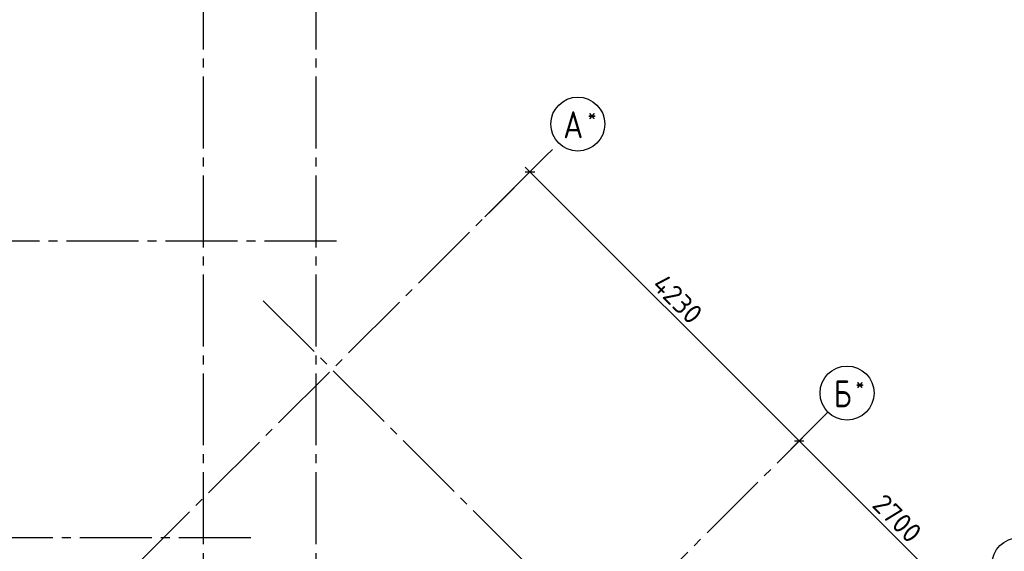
# Model space of a CAD drawing. Header units: millimetres. Extents: x 40580 to 1930067, y -240640 to 81020.
# Tile 658 of 686: x 1739371 to 1750308, y -221151 to -215239. Entities that reach past the tile are written whole.
import ezdxf

# ---------------------------------------------------------------- set-up
doc = ezdxf.new("R2010")
doc.units = ezdxf.units.MM
doc.linetypes.add('______5', pattern=[1100, 800, -100, 100, -100])
doc.linetypes.add('CENTER', pattern=[2, 1.25, -0.25, 0.25, -0.25])
doc.layers.add('Standard', color=7, linetype='Continuous', lineweight=25)
doc.layers.add('ОСИ', color=7, linetype='CENTER', lineweight=15)
doc.styles.add('ISOCPEUR', font='isocpeur.ttf')

msp = doc.modelspace()

# ---------------------------------------------------------------- linework, layer by layer
at = {"layer": 'Standard', "color": 251, "linetype": 'Continuous', "lineweight": -3, "true_color": 0x656565, "transparency": 33554687}
for p, q in [((1745246.3, -216724.4), (1744538.1, -217432.6)), ((1745039, -216931.7), (1745202, -216768.7)), ((1745039, -216931.7), (1745127.4, -216843.3)), ((1745039, -216931.7), (1744950.6, -217020.1)), ((1748030, -219922.8), (1747941.6, -220011.2)), ((1748030, -219922.8), (1748118.4, -219834.4))]:
    msp.add_line(p, q, dxfattribs=at)
at = {"layer": 'Standard', "color": 7, "linetype": 'Continuous', "lineweight": -3, "transparency": 33554687}
for p, q in [((1745039, -216931.7), (1744985.9, -216878.7)), ((1745039, -216931.7), (1748030, -219922.8)), ((1748030, -219922.8), (1749939.2, -221832))]:
    msp.add_line(p, q, dxfattribs=at)
at = {"layer": 'Standard', "color": 7, "linetype": 'Continuous', "lineweight": 25, "transparency": 33554687}
for p, q in [((1744985.9, -216931.7), (1745092, -216931.7)), ((1747977, -219922.8), (1748083.1, -219922.8))]:
    msp.add_line(p, q, dxfattribs=at)
at = {"layer": 'Standard', "color": 251, "linetype": 'Continuous', "lineweight": -3, "true_color": 0x656565, "transparency": 33554687}
msp.add_lwpolyline([(1748030, -219922.8), (1748042.1, -219910.8), (1748042.1, -219910.8), (1748193, -219759.8)], dxfattribs=at)
at = {"layer": 'ОСИ', "color": 8, "linetype": '______5', "lineweight": -3, "transparency": 33554687}
for p, q in [((1741410.4, -199372.4), (1741410.4, -232812.4)), ((1742660.4, -199372.4), (1742660.4, -232812.4)), ((1736024.8, -225945.9), (1745358.5, -216612.2)), ((1742890.4, -217702.4), (1733459.8, -217702.4)), ((1742076, -218364.6), (1749667.4, -225956)), ((1740005.6, -227947.3), (1748349.6, -219603.3)), ((1741940.4, -221002.4), (1733459.8, -221002.4))]:
    msp.add_line(p, q, dxfattribs=at)
at = {"layer": 'ОСИ', "color": 7, "linetype": 'Continuous', "lineweight": -3, "transparency": 33554687}
for centre in [(1745570.6, -216400.1), (1748561.7, -219391.1), (1750470.9, -221300.3)]:
    msp.add_circle(centre, 300, dxfattribs=at)

# ---------------------------------------------------------------- texts
at = {"layer": 'Standard', "color": 7, "linetype": 'Continuous', "lineweight": 25, "transparency": 33554687, "char_height": 220, "attachment_point": 7, "rotation": 315, "style": 'ISOCPEUR'}
for s, insert, width in [('4230', (1746381.9, -218203.9), 657.054), ('2700', (1748826.5, -220648.5), 672.63)]:
    msp.add_mtext(s, dxfattribs=dict(at, insert=insert, width=width))
at = {"layer": 'ОСИ', "color": 7, "linetype": 'Continuous', "lineweight": 25, "transparency": 33554687, "attachment_point": 7, "style": 'ISOCPEUR'}
for s, insert, char_height, width in [('\\W0.80;*', (1745679.1, -216382.6), 180, 215.909), ('\\W0.82;А', (1745409.1, -216557.6), 300, 392.64), ('\\W0.80;Б', (1748415.2, -219548.6), 300, 359.83), ('\\W0.80;*', (1748655.2, -219373.6), 180, 215.9)]:
    msp.add_mtext(s, dxfattribs=dict(at, insert=insert, char_height=char_height, width=width))

doc.saveas('drawing.dxf')
